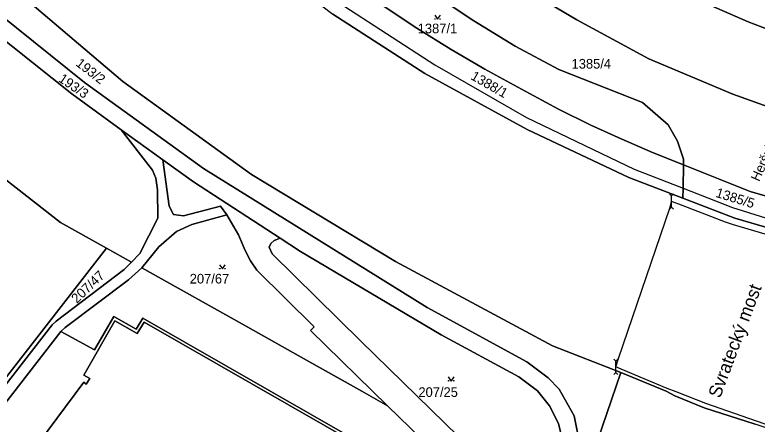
# Model space of a CAD drawing. Extents: x -598934 to -598196, y -1162208 to -1161502.
# Drawn here: x -598686.2 to -598555.4, y -1162053.5 to -1161981.4 of the extents above; entities that cross this region are included whole.
import ezdxf

# ---------------------------------------------------------------- set-up
doc = ezdxf.new("R2010")
doc.units = 0
for name, color, linetype in [('KN_CAR_KR', 7, 'Continuous'), ('KN_KULTURY', 7, 'Continuous'), ('KN_PARC_CIS_POZ', 7, 'Continuous'), ('KN_PARC_PLOCHA', 7, 'Continuous'), ('KN_ULICE', 7, 'Continuous'), ('parcely_l', 7, 'Continuous')]:
    doc.layers.add(name, color=color, linetype=linetype)

msp = doc.modelspace()

# ---------------------------------------------------------------- linework, layer by layer
at = {"layer": 'KN_CAR_KR'}
for points in [[(-598629.22, -1161979.16), (-598612.23, -1161990.21)], [(-598612.23, -1161990.21), (-598596.08, -1161999.48)], [(-598596.08, -1161999.48), (-598577.07, -1162008.61)], [(-598577.07, -1162008.61), (-598568.49, -1162011.95)], [(-598568.49, -1162011.95), (-598559.8, -1162015.33)], [(-598570.8, -1162015.47), (-598570.52, -1162014.29)], [(-598569.24, -1162014.8), (-598570.52, -1162014.29)], [(-598579.83, -1162041.98), (-598570.8, -1162015.47)], [(-598561.02, -1162017.95), (-598569.24, -1162014.8)], [(-598559.8, -1162015.33), (-598544.23, -1162020.22)], [(-598559.58, -1162018.44), (-598561.02, -1162017.95)], [(-598544.84, -1162022.74), (-598559.58, -1162018.44)], [(-598580.32, -1162043.42), (-598579.83, -1162041.98)], [(-598579.37, -1162043.84), (-598580.32, -1162043.42)], [(-598571.27, -1162047.24), (-598579.37, -1162043.84)], [(-598569.71, -1162047.85), (-598571.27, -1162047.24)], [(-598564.48, -1162049.89), (-598569.71, -1162047.85)], [(-598555.57, -1162052.97), (-598564.48, -1162049.89)], [(-598554, -1162053.51), (-598555.57, -1162052.97)]]:
    msp.add_lwpolyline(points, dxfattribs=at)
at = {"layer": 'KN_KULTURY'}
for p, q in [((-598570.52, -1162015.29), (-598570.52, -1162013.29)), ((-598580.32, -1162044.42), (-598580.32, -1162042.42))]:
    msp.add_line(p, q, dxfattribs=at)
for points in [[(-598612.23, -1161981.45), (-598611.73, -1161982.2), (-598611.23, -1161981.45)], [(-598570.87, -1162012.94), (-598570.52, -1162013.29), (-598570.17, -1162012.94)], [(-598570.87, -1162015.64), (-598570.52, -1162015.29), (-598570.17, -1162015.64)], [(-598650.13, -1162025.43), (-598649.63, -1162026.18), (-598649.13, -1162025.43)], [(-598580.67, -1162042.07), (-598580.32, -1162042.42), (-598579.97, -1162042.07)], [(-598580.67, -1162044.77), (-598580.32, -1162044.42), (-598579.97, -1162044.77)], [(-598609.83, -1162045.18), (-598609.33, -1162045.93), (-598608.83, -1162045.18)]]:
    msp.add_lwpolyline(points, dxfattribs=at)
for centre in [(-598612.18, -1161982.15), (-598611.28, -1161982.15), (-598650.08, -1162026.13), (-598649.18, -1162026.13), (-598609.78, -1162045.88), (-598608.88, -1162045.88)]:
    msp.add_circle(centre, 0.05, dxfattribs=at)
at = {"layer": 'KN_PARC_PLOCHA'}
for points in [[(-598544.66, -1161987.36), (-598557.04, -1161982.63), (-598569.93, -1161976.98), (-598581.81, -1161970.58), (-598595.12, -1161962.11), (-598604.67, -1161955.82), (-598615.63, -1161947.65), (-598634.7, -1161931.71), (-598650.91, -1161917.02), (-598661.77, -1161906.44), (-598667.72, -1161899.35), (-598666.41, -1161898.08), (-598659.32, -1161904.21), (-598650.45, -1161912.46), (-598640.12, -1161922.02), (-598630.86, -1161930.55), (-598620.88, -1161939.07), (-598609.4, -1161947.85), (-598598.62, -1161955.32), (-598585.4, -1161963.26), (-598572.47, -1161970.15), (-598557.82, -1161977.02), (-598546.22, -1161981.39)], [(-598700.98, -1161920.26), (-598681.1, -1161939.74), (-598658.35, -1161959.86), (-598630.16, -1161981.32), (-598613.97, -1161991.76), (-598595.97, -1162001.6), (-598578.01, -1162010.1), (-598568.51, -1162013.74), (-598559.34, -1162017.25), (-598544.7, -1162021.54), (-598539.94, -1162022.93), (-598510.84, -1162029.39), (-598496.11, -1162031.78), (-598406.5, -1162041.96), (-598368.98, -1162046.88)], [(-598693.35, -1161970.89), (-598667.16, -1161993.18), (-598644.52, -1162009.55), (-598619.13, -1162024.88), (-598591.47, -1162039.7), (-598579.44, -1162044.4), (-598582.71, -1162054.06), (-598588.43, -1162070.55), (-598589.13, -1162070.29), (-598587.08, -1162064.36), (-598586.45, -1162061.72), (-598586.32, -1162059.38), (-598586.65, -1162057.07), (-598587.65, -1162052.06), (-598590.3, -1162047.38), (-598592.24, -1162045.35), (-598595.98, -1162042.57), (-598613.53, -1162032.97), (-598652.95, -1162008.48), (-598673.9, -1161993.31), (-598697.93, -1161974.03)], [(-598370.34, -1162104.09), (-598387.71, -1162097.85), (-598417.86, -1162089.39), (-598437.19, -1162084.14), (-598458.59, -1162078.22), (-598477.74, -1162073.84), (-598530.34, -1162062.11), (-598549.22, -1162055.76), (-598554.19, -1162054.05), (-598555.77, -1162053.54), (-598564.74, -1162050.65), (-598569.94, -1162048.52), (-598571.46, -1162047.71), (-598579.44, -1162044.4), (-598591.47, -1162039.7), (-598619.13, -1162024.88), (-598644.52, -1162009.55), (-598667.16, -1161993.18), (-598693.35, -1161970.89)], [(-598697.93, -1161974.03), (-598673.9, -1161993.31), (-598652.95, -1162008.48), (-598613.53, -1162032.97), (-598595.98, -1162042.57), (-598592.24, -1162045.35), (-598590.3, -1162047.38), (-598587.65, -1162052.06), (-598586.65, -1162057.07)], [(-598545.82, -1162000.39), (-598559.72, -1161995.4), (-598574.52, -1161989.18), (-598587.17, -1161982.31), (-598600.25, -1161974.56)], [(-598600.25, -1161974.56), (-598587.17, -1161982.31), (-598574.52, -1161989.18), (-598559.72, -1161995.4), (-598545.82, -1162000.39)], [(-598615.65, -1161975.56), (-598605.32, -1161982.49), (-598598.04, -1161986.95), (-598590.39, -1161991.04), (-598575.63, -1161996.89), (-598571.13, -1162000.77), (-598569.46, -1162003.68), (-598568.42, -1162006.87), (-598568.43, -1162007.83), (-598573.86, -1162005.68), (-598579.41, -1162003.28), (-598584.75, -1162000.88), (-598590.44, -1161998.05), (-598596.94, -1161994.49), (-598603.4, -1161991), (-598609.31, -1161987.54), (-598615.37, -1161983.78), (-598621.16, -1161979.98)], [(-598542.38, -1162016.63), (-598556.67, -1162012.55), (-598568.43, -1162007.83), (-598568.42, -1162006.87), (-598569.46, -1162003.68), (-598571.13, -1162000.77), (-598575.63, -1161996.89), (-598590.39, -1161991.04), (-598598.04, -1161986.95), (-598605.32, -1161982.49), (-598615.65, -1161975.56)], [(-598569.93, -1161976.98), (-598557.04, -1161982.63), (-598544.66, -1161987.36)], [(-598621.16, -1161979.98), (-598615.37, -1161983.78), (-598609.31, -1161987.54), (-598603.4, -1161991), (-598596.94, -1161994.49), (-598590.44, -1161998.05), (-598584.75, -1162000.88), (-598579.41, -1162003.28), (-598573.86, -1162005.68), (-598568.43, -1162007.83), (-598568.49, -1162011.95), (-598568.51, -1162013.74), (-598578.01, -1162010.1), (-598595.97, -1162001.6), (-598613.97, -1161991.76), (-598630.16, -1161981.32)], [(-598693.54, -1161981.55), (-598676.14, -1161995.36), (-598667.44, -1162001.65), (-598661.97, -1162008.81), (-598661.37, -1162010.22), (-598661.04, -1162012.25), (-598660.99, -1162017.24), (-598664.18, -1162023.46), (-598665.65, -1162024.98), (-598670.02, -1162022.54), (-598678.12, -1162018), (-598707.54, -1161995.04)], [(-598589.48, -1162057.35), (-598590.4, -1162053.41), (-598591.98, -1162050.31), (-598594.15, -1162047.66), (-598597.42, -1162045.2), (-598611.07, -1162037.77), (-598635.86, -1162023.09), (-598639.48, -1162020.74), (-598654.72, -1162010.86), (-598660.13, -1162006.94), (-598667.44, -1162001.65), (-598676.14, -1161995.36), (-598693.54, -1161981.55)], [(-598707.54, -1161995.04), (-598678.12, -1162018), (-598670.02, -1162022.54), (-598737.8, -1162109.67)], [(-598737.47, -1162110.63), (-598679.62, -1162036.03), (-598678.92, -1162035.38), (-598666.93, -1162026.3), (-598665.65, -1162024.98), (-598664.18, -1162023.46), (-598660.99, -1162017.24), (-598661.04, -1162012.25), (-598661.37, -1162010.22), (-598661.97, -1162008.81), (-598667.44, -1162001.65), (-598660.13, -1162006.94), (-598659.01, -1162015.13), (-598658.24, -1162016.57), (-598656.5, -1162016.81), (-598649.99, -1162015.11), (-598648.87, -1162016.66), (-598655.02, -1162018.35), (-598657.73, -1162019.59), (-598660.85, -1162022.3), (-598663.85, -1162025.99), (-598666.18, -1162028.08), (-598677.34, -1162036.5), (-598678.11, -1162037.18), (-598737.16, -1162113.44)], [(-598612.52, -1162058.09), (-598620.52, -1162050.28), (-598634.13, -1162037.05), (-598633.46, -1162036.39), (-598643.59, -1162026.42), (-598644.65, -1162024.73), (-598645.59, -1162022.96), (-598646.81, -1162020.2), (-598648.87, -1162016.66), (-598649.99, -1162015.11), (-598656.5, -1162016.81), (-598658.24, -1162016.57), (-598659.01, -1162015.13), (-598660.13, -1162006.94), (-598654.72, -1162010.86), (-598639.48, -1162020.74), (-598640.52, -1162021.18), (-598641.1, -1162021.73), (-598641.37, -1162022.35), (-598640.86, -1162023.52), (-598625.22, -1162038.92), (-598595.72, -1162067.74)], [(-598611.83, -1162064.5), (-598663.62, -1162034.85), (-598664.81, -1162036.8), (-598668.78, -1162034.54), (-598672.16, -1162040.45), (-598678.11, -1162037.18), (-598677.34, -1162036.5), (-598666.18, -1162028.08), (-598663.85, -1162025.99), (-598646.09, -1162035.93), (-598634.41, -1162042.48), (-598625.04, -1162047.74), (-598620.52, -1162050.28), (-598612.52, -1162058.09)], [(-598737.16, -1162113.44), (-598678.11, -1162037.18), (-598672.16, -1162040.45), (-598668.78, -1162034.54), (-598664.81, -1162036.8), (-598663.62, -1162034.85), (-598611.83, -1162064.5)], [(-598582.71, -1162054.06), (-598579.44, -1162044.4), (-598571.46, -1162047.71), (-598569.94, -1162048.52), (-598564.74, -1162050.65), (-598555.77, -1162053.54)]]:
    msp.add_lwpolyline(points, dxfattribs=at)
for points in [[(-598542.38, -1162016.63), (-598544.23, -1162020.22), (-598544.7, -1162021.54), (-598559.34, -1162017.25), (-598568.51, -1162013.74), (-598568.49, -1162011.95), (-598568.43, -1162007.83), (-598556.67, -1162012.55)], [(-598620.52, -1162050.28), (-598625.04, -1162047.74), (-598634.41, -1162042.48), (-598646.09, -1162035.93), (-598663.85, -1162025.99), (-598660.85, -1162022.3), (-598657.73, -1162019.59), (-598655.02, -1162018.35), (-598648.87, -1162016.66), (-598646.81, -1162020.2), (-598645.59, -1162022.96), (-598644.65, -1162024.73), (-598643.59, -1162026.42), (-598633.46, -1162036.39), (-598634.13, -1162037.05)], [(-598592.55, -1162069.05), (-598595.72, -1162067.74), (-598625.22, -1162038.92), (-598640.86, -1162023.52), (-598641.37, -1162022.35), (-598641.1, -1162021.73), (-598640.52, -1162021.18), (-598639.48, -1162020.74), (-598635.86, -1162023.09), (-598611.07, -1162037.77), (-598597.42, -1162045.2), (-598594.15, -1162047.66), (-598591.98, -1162050.31), (-598590.4, -1162053.41), (-598589.48, -1162057.35), (-598589.71, -1162062.79), (-598590.2, -1162062.59)], [(-598665.65, -1162024.98), (-598666.93, -1162026.3), (-598678.92, -1162035.38), (-598679.62, -1162036.03), (-598737.47, -1162110.63), (-598781.08, -1162076.2), (-598737.8, -1162109.67), (-598670.02, -1162022.54)], [(-598668.55, -1162035.34), (-598674.02, -1162044.9), (-598673, -1162045.47), (-598673.6, -1162046.51), (-598674.03, -1162046.15), (-598710.29, -1162094.83), (-598710.79, -1162094.46), (-598717.77, -1162103.75), (-598683.27, -1162115.94), (-598682.6, -1162114.05), (-598663.19, -1162120.99), (-598663.85, -1162122.86), (-598634.84, -1162133.15), (-598632.69, -1162127.23), (-598633.35, -1162126.99), (-598616.44, -1162079.32), (-598616.93, -1162078.93), (-598616.33, -1162077.89), (-598615.31, -1162078.48), (-598609.79, -1162068.96), (-598613.68, -1162066.69), (-598612.54, -1162064.68), (-598663.42, -1162035.55), (-598664.65, -1162037.57)], [(-598668.55, -1162035.34), (-598664.65, -1162037.57), (-598663.42, -1162035.55), (-598612.54, -1162064.68), (-598613.68, -1162066.69), (-598609.79, -1162068.96), (-598615.31, -1162078.48), (-598616.33, -1162077.89), (-598616.93, -1162078.93), (-598616.44, -1162079.32), (-598633.35, -1162126.99), (-598632.69, -1162127.23), (-598634.84, -1162133.15), (-598663.85, -1162122.86), (-598663.19, -1162120.99), (-598682.6, -1162114.05), (-598683.27, -1162115.94), (-598717.77, -1162103.75), (-598710.79, -1162094.46), (-598710.29, -1162094.83), (-598674.03, -1162046.15), (-598673.6, -1162046.51), (-598673, -1162045.47), (-598674.02, -1162044.9)]]:
    msp.add_lwpolyline(points, close=True, dxfattribs=at)
at = {"layer": 'parcely_l'}
for points in [[(-598401.64, -1161997.46), (-598406.14, -1162000.56), (-598412.69, -1162004.16), (-598420.93, -1162007.01), (-598429.78, -1162008.15), (-598434.72, -1162008.36), (-598452.19, -1162006.44), (-598472.89, -1162003.52), (-598492.8, -1162000.75), (-598508.13, -1161998.08), (-598527.93, -1161992.85), (-598544.66, -1161987.36), (-598557.04, -1161982.63), (-598569.93, -1161976.98), (-598581.81, -1161970.58), (-598595.12, -1161962.11), (-598604.67, -1161955.82), (-598615.63, -1161947.65), (-598634.7, -1161931.71), (-598650.91, -1161917.02), (-598661.77, -1161906.44), (-598667.72, -1161899.35)], [(-598677.88, -1161909.36), (-598676.13, -1161910), (-598673.38, -1161911.52), (-598668.67, -1161916.44), (-598659.13, -1161925.79), (-598636.82, -1161946.48), (-598620.32, -1161959.84), (-598611.13, -1161966.53), (-598600.25, -1161974.56), (-598587.17, -1161982.31), (-598574.52, -1161989.18), (-598559.72, -1161995.4), (-598545.82, -1162000.39), (-598522.04, -1162008.77)], [(-598568.43, -1162007.83), (-598568.42, -1162006.87), (-598569.46, -1162003.68), (-598571.13, -1162000.77), (-598575.63, -1161996.89), (-598590.39, -1161991.04), (-598598.04, -1161986.95), (-598605.32, -1161982.49), (-598615.65, -1161975.56), (-598626.22, -1161966.61), (-598636.71, -1161956.62), (-598661.64, -1161932.86), (-598680.2, -1161914.85)], [(-598684.58, -1161916.02), (-598685.73, -1161917.87), (-598685.73, -1161919.84), (-598685.09, -1161921.63), (-598684.11, -1161923.01), (-598676.93, -1161930.93), (-598663.14, -1161945.22), (-598655.2, -1161952.57), (-598631.63, -1161972.6), (-598626.47, -1161976.37), (-598621.16, -1161979.98), (-598615.37, -1161983.78), (-598609.31, -1161987.54), (-598603.4, -1161991), (-598596.94, -1161994.49), (-598590.44, -1161998.05), (-598584.75, -1162000.88), (-598579.41, -1162003.28), (-598573.86, -1162005.68), (-598568.43, -1162007.83)], [(-598701.26, -1161919.92), (-598700.98, -1161920.26), (-598681.1, -1161939.74), (-598658.35, -1161959.86), (-598630.16, -1161981.32), (-598613.97, -1161991.76), (-598595.97, -1162001.6), (-598578.01, -1162010.1), (-598568.51, -1162013.74)], [(-598579.44, -1162044.4), (-598591.47, -1162039.7), (-598619.13, -1162024.88), (-598644.52, -1162009.55), (-598667.16, -1161993.18), (-598693.35, -1161970.89), (-598708.28, -1161956.21), (-598714.8, -1161949.33), (-598719.01, -1161944.61)], [(-598722.71, -1161953.41), (-598697.93, -1161974.03), (-598673.9, -1161993.31), (-598652.95, -1162008.48), (-598613.53, -1162032.97), (-598595.98, -1162042.57), (-598592.24, -1162045.35), (-598590.3, -1162047.38), (-598587.65, -1162052.06), (-598586.65, -1162057.07), (-598586.32, -1162059.38), (-598586.45, -1162061.72), (-598587.08, -1162064.36), (-598589.13, -1162070.29)], [(-598735.8, -1161976.34), (-598731.38, -1161975.01), (-598725.45, -1161974.72), (-598720.3, -1161975.06), (-598714.81, -1161975.61), (-598710.24, -1161976.34), (-598703.8, -1161977.81), (-598698.48, -1161979.43), (-598693.54, -1161981.55), (-598676.14, -1161995.36), (-598667.44, -1162001.65)], [(-598670.02, -1162022.54), (-598678.12, -1162018), (-598707.54, -1161995.04)], [(-598667.44, -1162001.65), (-598661.97, -1162008.81), (-598661.37, -1162010.22), (-598661.04, -1162012.25), (-598660.99, -1162017.24), (-598664.18, -1162023.46), (-598665.65, -1162024.98)], [(-598660.13, -1162006.94), (-598667.44, -1162001.65)], [(-598639.48, -1162020.74), (-598654.72, -1162010.86), (-598660.13, -1162006.94)], [(-598660.13, -1162006.94), (-598659.01, -1162015.13), (-598658.24, -1162016.57), (-598656.5, -1162016.81), (-598649.99, -1162015.11), (-598648.87, -1162016.66)], [(-598568.51, -1162013.74), (-598568.49, -1162011.95), (-598568.43, -1162007.83)], [(-598542.38, -1162016.63), (-598556.67, -1162012.55), (-598568.43, -1162007.83)], [(-598568.51, -1162013.74), (-598559.34, -1162017.25), (-598544.7, -1162021.54)], [(-598663.85, -1162025.99), (-598660.85, -1162022.3), (-598657.73, -1162019.59), (-598655.02, -1162018.35), (-598648.87, -1162016.66)], [(-598648.87, -1162016.66), (-598646.81, -1162020.2), (-598645.59, -1162022.96), (-598644.65, -1162024.73), (-598643.59, -1162026.42), (-598633.46, -1162036.39), (-598634.13, -1162037.05), (-598620.52, -1162050.28)], [(-598592.55, -1162069.05), (-598595.72, -1162067.74), (-598625.22, -1162038.92), (-598640.86, -1162023.52), (-598641.37, -1162022.35), (-598641.1, -1162021.73), (-598640.52, -1162021.18), (-598639.48, -1162020.74)], [(-598592.55, -1162069.05), (-598590.2, -1162062.59), (-598589.71, -1162062.79), (-598589.48, -1162057.35), (-598590.4, -1162053.41), (-598591.98, -1162050.31), (-598594.15, -1162047.66), (-598597.42, -1162045.2), (-598611.07, -1162037.77), (-598635.86, -1162023.09), (-598639.48, -1162020.74)], [(-598670.02, -1162022.54), (-598737.8, -1162109.67), (-598781.08, -1162076.2)], [(-598665.65, -1162024.98), (-598670.02, -1162022.54)], [(-598781.08, -1162076.2), (-598737.47, -1162110.63), (-598679.62, -1162036.03), (-598678.92, -1162035.38), (-598666.93, -1162026.3), (-598665.65, -1162024.98)], [(-598663.85, -1162025.99), (-598666.18, -1162028.08), (-598677.34, -1162036.5), (-598678.11, -1162037.18)], [(-598620.52, -1162050.28), (-598625.04, -1162047.74), (-598634.41, -1162042.48), (-598646.09, -1162035.93), (-598663.85, -1162025.99)], [(-598668.55, -1162035.34), (-598664.65, -1162037.57), (-598663.42, -1162035.55), (-598612.54, -1162064.68), (-598613.68, -1162066.69), (-598609.79, -1162068.96), (-598615.31, -1162078.48), (-598616.33, -1162077.89), (-598616.93, -1162078.93), (-598616.44, -1162079.32), (-598633.35, -1162126.99), (-598632.69, -1162127.23), (-598634.84, -1162133.15), (-598663.85, -1162122.86), (-598663.19, -1162120.99), (-598682.6, -1162114.05), (-598683.27, -1162115.94), (-598717.77, -1162103.75)], [(-598710.29, -1162094.83), (-598674.03, -1162046.15), (-598673.6, -1162046.51), (-598673, -1162045.47), (-598674.02, -1162044.9), (-598668.55, -1162035.34)], [(-598678.11, -1162037.18), (-598672.16, -1162040.45), (-598668.78, -1162034.54), (-598664.81, -1162036.8), (-598663.62, -1162034.85), (-598611.83, -1162064.5)], [(-598678.11, -1162037.18), (-598737.16, -1162113.44)], [(-598588.43, -1162070.55), (-598582.71, -1162054.06), (-598579.44, -1162044.4)], [(-598555.77, -1162053.54), (-598564.74, -1162050.65), (-598569.94, -1162048.52), (-598571.46, -1162047.71), (-598579.44, -1162044.4)], [(-598598.54, -1162071.79), (-598612.52, -1162058.09), (-598620.52, -1162050.28)]]:
    msp.add_lwpolyline(points, dxfattribs=at)

# ---------------------------------------------------------------- texts
at = {"layer": 'KN_PARC_CIS_POZ'}
for s, p in [('1387/1', (-598615.22, -1161984.67)), ('1385/4', (-598588.12, -1161990.89)), ('207/67', (-598655.38, -1162028.75)), ('207/25', (-598615.1, -1162048.73))]:
    msp.add_text(s, height=1.7, dxfattribs=at).set_placement(p)
for s, rotation, p in [('193/2', 322.2009, (-598675.59, -1161990.25)), ('193/3', 325.7995, (-598678.65, -1161993.05)), ('1388/1', 330.3003, (-598606.02, -1161992.69)), ('1385/5', 342.8999, (-598562.85, -1162013.47)), ('207/47', 43.3999, (-598675.27, -1162032.34))]:
    msp.add_text(s, height=1.7, rotation=rotation, dxfattribs=at).set_placement(p)
at = {"layer": 'KN_ULICE'}
for s, height, rotation, p in [('Heršpická', 1.7, 65.7829, (-598555.09, -1162010.9)), ('Svratecký most', 2.3, 69.461, (-598561.97, -1162049.09))]:
    msp.add_text(s, height=height, rotation=rotation, dxfattribs=at).set_placement(p)

doc.saveas('drawing.dxf')
